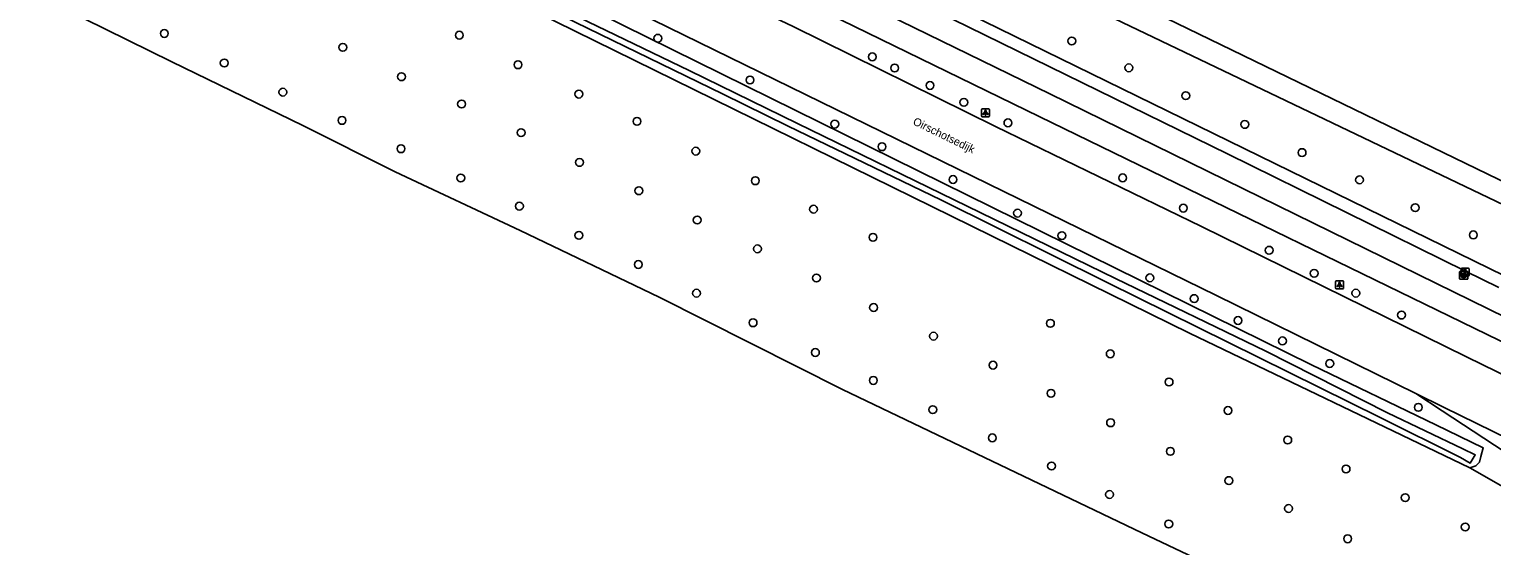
# Model space of a CAD drawing. Extents: x 156141 to 158132, y 385651 to 388399.
# Drawn here: x 156808.9 to 156991.7, y 386160 to 386224.6 of the extents above; entities that cross this region are included whole.
import ezdxf

# ---------------------------------------------------------------- set-up
doc = ezdxf.new("R2010")
doc.units = 0
for name, color, linetype in [('IMGEO_Afsluitpaal', 7, 'Continuous'), ('IMGEO_Berm_groen', 7, 'Continuous'), ('IMGEO_Boom', 7, 'Continuous'), ('IMGEO_Brandkraan', 7, 'Continuous'), ('IMGEO_Fietspad_gesloten', 7, 'Continuous'), ('IMGEO_Grasland_overig', 7, 'Continuous'), ('IMGEO_Lichtpunt', 7, 'Continuous'), ('IMGEO_Loofbos', 7, 'Continuous'), ('IMGEO_Openbare_ruimte_label', 7, 'Continuous'), ('IMGEO_Rijbaan_lokaal_gesloten', 7, 'Continuous'), ('IMGEO_Rijbaan_lokaal_open', 7, 'Continuous'), ('IMGEO_Sloot', 7, 'Continuous'), ('IMGEO_Voetpad_open', 7, 'Continuous'), ('IMGEO_Waterloop', 7, 'Continuous')]:
    doc.layers.add(name, color=color, linetype=linetype)

msp = doc.modelspace()

# ---------------------------------------------------------------- linework, layer by layer
at = {"layer": 'IMGEO_Afsluitpaal'}
for p, q in [((156987.95, 386194.74), (156988.74, 386194.74)), ((156988.74, 386194.74), (156987.95, 386194.74)), ((156987.85, 386193.84), (156987.85, 386194.64)), ((156987.85, 386194.64), (156987.85, 386193.84)), ((156988.74, 386193.74), (156987.95, 386193.74)), ((156987.95, 386193.74), (156988.74, 386193.74)), ((156988.84, 386194.64), (156988.84, 386193.84)), ((156988.84, 386193.84), (156988.84, 386194.64))]:
    msp.add_line(p, q, dxfattribs=at)
msp.add_lwpolyline([(156988.27, 386194.61), (156988.42, 386194.61), (156988.42, 386193.86), (156988.27, 386193.86), (156988.27, 386194.61)], dxfattribs=at)
for centre, start, end in [((156987.95, 386194.64), 90, 180), ((156987.95, 386194.64), 90, 180), ((156988.74, 386194.64), 0, 90), ((156988.74, 386194.64), 360, 90), ((156987.95, 386193.84), 180, 270), ((156987.95, 386193.84), 180, 270), ((156988.74, 386193.84), 270, 0), ((156988.74, 386193.84), 270, 0)]:
    msp.add_arc(centre, 0.1, start, end, dxfattribs=at)
at = {"layer": 'IMGEO_Berm_groen'}
for points in [[(156665.95, 386328.26), (156665.93, 386329.14), (156666.27, 386329.93), (156666.29, 386329.98), (156666.83, 386330.54), (156667.9, 386330.78), (156670.86, 386329.85), (156690.84, 386319.44), (156714.79, 386307.37), (156743.23, 386293.2), (156761.56, 386284.29), (156880.06, 386226.6), (156969.14, 386182.65), (156984.67, 386175.15), (156990.61, 386172.28), (156990.33, 386171.2), (156990.15, 386170.5), (156989.7, 386170.02), (156988.94, 386169.78)], [(156988.94, 386169.78), (157020.07, 386152.04)]]:
    msp.add_lwpolyline(points, dxfattribs=at)
at = {"layer": 'IMGEO_Boom'}
for centre in [(156825.79, 386224.08), (156862.65, 386223.86), (156887.46, 386223.48), (156848.09, 386222.34), (156939.19, 386223.14), (156833.27, 386220.39), (156869.98, 386220.17), (156914.27, 386221.16), (156917.06, 386219.76), (156946.32, 386219.79), (156855.42, 386218.67), (156898.98, 386218.26), (156840.6, 386216.74), (156877.59, 386216.5), (156921.47, 386217.58), (156953.44, 386216.3), (156862.93, 386215.26), (156925.7, 386215.47), (156847.99, 386213.21), (156884.86, 386213.09), (156909.57, 386212.75), (156931.21, 386212.9), (156960.81, 386212.71), (156870.37, 386211.68), (156855.36, 386209.67), (156892.2, 386209.37), (156915.48, 386209.92), (156967.97, 386209.19), (156877.67, 386207.96), (156862.83, 386206.02), (156899.65, 386205.67), (156924.35, 386205.82), (156945.55, 386206.03), (156975.15, 386205.78), (156885.09, 386204.42), (156870.16, 386202.49), (156906.92, 386202.11), (156932.41, 386201.62), (156953.13, 386202.25), (156982.11, 386202.3), (156892.38, 386200.76), (156877.59, 386198.84), (156914.35, 386198.6), (156937.95, 386198.81), (156989.38, 386198.9), (156899.91, 386197.16), (156963.85, 386196.98), (156885.02, 386195.2), (156907.28, 386193.52), (156948.95, 386193.53), (156969.48, 386194.1), (156892.29, 386191.61), (156954.49, 386190.94), (156974.69, 386191.62), (156914.42, 386189.82), (156980.4, 386188.88), (156899.36, 386187.92), (156936.52, 386187.84), (156959.97, 386188.2), (156921.91, 386186.24), (156965.52, 386185.65), (156907.15, 386184.2), (156944, 386184.04), (156929.35, 386182.62), (156971.43, 386182.82), (156914.39, 386180.71), (156951.35, 386180.51), (156936.59, 386179.1), (156921.82, 386177.06), (156958.71, 386176.95), (156982.5, 386177.34), (156944.04, 386175.42), (156929.26, 386173.53), (156966.18, 386173.26), (156951.51, 386171.84), (156936.66, 386170.01), (156973.47, 386169.64), (156958.82, 386168.19), (156943.91, 386166.45), (156980.86, 386166.06), (156966.28, 386164.7), (156951.31, 386162.77), (156988.36, 386162.39), (156973.67, 386160.92)]:
    msp.add_circle(centre, 0.489, dxfattribs=at)
at = {"layer": 'IMGEO_Brandkraan'}
for p, q in [((156987.66, 386193.42), (156987.66, 386194.28)), ((156987.74, 386194.35), (156988.59, 386194.35)), ((156988.59, 386193.35), (156987.74, 386193.35)), ((156988.15, 386194.13), (156988.18, 386194.13)), ((156988.17, 386193.57), (156988.15, 386193.57)), ((156988.67, 386194.28), (156988.67, 386193.42))]:
    msp.add_line(p, q, dxfattribs=at)
for points in [[(156987.66, 386193.42), (156987.66, 386194.28)], [(156987.74, 386194.35), (156988.59, 386194.35)], [(156988.59, 386193.35), (156987.74, 386193.35)], [(156988.01, 386194.05), (156988.01, 386193.65), (156988.23, 386193.65)], [(156988.24, 386194.05), (156988.01, 386194.05)], [(156988.19, 386193.97), (156988.14, 386193.97), (156988.14, 386193.89)], [(156988.14, 386193.89), (156988.19, 386193.89)], [(156988.2, 386193.82), (156988.14, 386193.82), (156988.14, 386193.73)], [(156988.14, 386193.73), (156988.2, 386193.73)], [(156988.67, 386194.28), (156988.67, 386193.42)]]:
    msp.add_lwpolyline(points, dxfattribs=at)
for centre, radius, start, end in [((156987.74, 386194.27), 0.0765, 91.552, 178.448), ((156987.74, 386194.27), 0.0765, 91.552, 178.448), ((156987.74, 386193.42), 0.0765, 181.552, 268.448), ((156987.74, 386193.42), 0.0765, 181.552, 268.448), ((156988.19, 386193.93), 0.0379, 267.8285, 90.9355), ((156988.2, 386193.78), 0.0404, 269.8759, 90.5077), ((156988.23, 386193.9), 0.251, 268.6676, 293.5347), ((156988.25, 386193.9), 0.145, 59.4692, 91.5367), ((156988.27, 386193.95), 0.0922, 285.5137, 58.1501), ((156988.28, 386193.76), 0.105, 301.3115, 78.989), ((156988.59, 386194.27), 0.0765, 1.552, 88.448), ((156988.59, 386194.27), 0.0765, 1.552, 88.448), ((156988.59, 386193.42), 0.0765, 271.552, 358.448), ((156988.59, 386193.42), 0.0765, 271.552, 358.448)]:
    msp.add_arc(centre, radius, start, end, dxfattribs=at)
for centre, major_axis, ratio, start_param, end_param in [((156988.15, 386193.85), (-0.387, 0.002), 0.722429, 4.712389, 7.853982), ((156988.18, 386193.85), (-0.39, 0.002), 0.717154, 1.570796, 4.712389)]:
    msp.add_ellipse(centre, major_axis=major_axis, ratio=ratio, start_param=start_param, end_param=end_param, dxfattribs=at)
at = {"layer": 'IMGEO_Fietspad_gesloten'}
for points in [[(157000.04, 386185.31), (156936.44, 386216.54), (156890.66, 386238.9), (156846.28, 386260.73), (156804.27, 386281.19), (156748.12, 386308.63)], [(156998.79, 386182.7), (156935.1, 386213.72), (156888.97, 386236.22), (156845.86, 386257.32), (156802.24, 386278.71), (156746.83, 386305.79)]]:
    msp.add_lwpolyline(points, dxfattribs=at)
at = {"layer": 'IMGEO_Grasland_overig'}
for points in [[(156665.95, 386328.26), (156687.35, 386317.63), (156691.43, 386315.71), (156709.29, 386306.75), (156725.27, 386298.7), (156773.09, 386275.04), (156825.09, 386250), (156953.91, 386186.63), (156988.94, 386169.78)], [(156973.39, 386149.56), (156947.94, 386161.65), (156910.52, 386179.58), (156887.62, 386191.12), (156870.25, 386199.46), (156854.63, 386206.77), (156843.08, 386212.58), (156826.71, 386220.54), (156799.18, 386234.11), (156775.99, 386245.31), (156750.7, 386257.9), (156727.51, 386268.85), (156707.67, 386278.64), (156675.73, 386294.53), (156650.3, 386306.68), (156628.11, 386317.67), (156606.62, 386328.01)]]:
    msp.add_lwpolyline(points, dxfattribs=at)
at = {"layer": 'IMGEO_Lichtpunt'}
for p, q in [((156927.91, 386214.57), (156927.91, 386213.76)), ((156927.91, 386214.57), (156927.91, 386213.76)), ((156928.81, 386214.67), (156928, 386214.67)), ((156928.81, 386214.67), (156928, 386214.67)), ((156928, 386213.67), (156928.81, 386213.67)), ((156928, 386213.67), (156928.81, 386213.67)), ((156928.9, 386213.76), (156928.9, 386214.57)), ((156928.9, 386213.76), (156928.9, 386214.57)), ((156972.15, 386193.06), (156972.15, 386192.25)), ((156972.15, 386193.06), (156972.15, 386192.25)), ((156973.06, 386193.15), (156972.25, 386193.15)), ((156973.06, 386193.15), (156972.25, 386193.15)), ((156973.15, 386192.25), (156973.15, 386193.06)), ((156973.15, 386192.25), (156973.15, 386193.06)), ((156972.25, 386192.16), (156973.06, 386192.16)), ((156972.25, 386192.16), (156973.06, 386192.16))]:
    msp.add_line(p, q, dxfattribs=at)
for points in [[(156928.28, 386214.23), (156928.32, 386214.21), (156928.13, 386213.94), (156928.09, 386213.97), (156928.28, 386214.23)], [(156928.38, 386214.19), (156928.43, 386214.19), (156928.43, 386213.86), (156928.38, 386213.86), (156928.38, 386214.19)], [(156928.49, 386214.21), (156928.53, 386214.23), (156928.72, 386213.97), (156928.68, 386213.94), (156928.49, 386214.21)], [(156972.53, 386192.72), (156972.57, 386192.69), (156972.38, 386192.43), (156972.34, 386192.46), (156972.53, 386192.72)], [(156972.63, 386192.67), (156972.68, 386192.67), (156972.68, 386192.35), (156972.63, 386192.35), (156972.63, 386192.67)], [(156972.74, 386192.69), (156972.78, 386192.72), (156972.97, 386192.46), (156972.93, 386192.43), (156972.74, 386192.69)]]:
    msp.add_lwpolyline(points, dxfattribs=at)
for centre in [(156928.41, 386214.37), (156972.65, 386192.86)]:
    msp.add_circle(centre, 0.0994, dxfattribs=at)
for centre, start, end in [((156928, 386214.57), 90, 180), ((156928, 386214.57), 90, 180), ((156928, 386213.76), 180, 270), ((156928, 386213.76), 180, 270), ((156928.81, 386214.57), 0, 90), ((156928.81, 386214.57), 0, 90), ((156928.81, 386213.76), 270, 0), ((156928.81, 386213.76), 270, 360), ((156972.25, 386193.06), 90, 180), ((156972.25, 386193.06), 90, 180), ((156973.06, 386193.06), 0, 90), ((156973.06, 386193.06), 0, 90), ((156972.25, 386192.25), 180, 270), ((156972.25, 386192.25), 180, 270), ((156973.06, 386192.25), 270, 0), ((156973.06, 386192.25), 270, 360)]:
    msp.add_arc(centre, 0.0946, start, end, dxfattribs=at)
at = {"layer": 'IMGEO_Loofbos'}
msp.add_lwpolyline([(156752.69, 386319.23), (156787.83, 386302.1), (156862.26, 386266.39), (156895.56, 386250), (156937.68, 386229.26), (157000, 386199.36), (157015.46, 386191.95), (157034.32, 386182.49), (157050.23, 386178.35), (157087.44, 386163.38), (157117.99, 386147.73), (157124.57, 386157.7)], dxfattribs=at)
at = {"layer": 'IMGEO_Rijbaan_lokaal_gesloten'}
for points in [[(156745.28, 386302.37), (156755.14, 386297.61), (156775.3, 386287.81), (156799.3, 386276.04), (156839.62, 386256.24), (156852.56, 386250), (156864.99, 386244), (156882.15, 386235.51), (156904.35, 386224.95), (156929.66, 386212.45), (156955.39, 386199.94), (156988.53, 386183.66), (157000, 386178.02), (157007.92, 386174.14)], [(156982.2, 386179.08), (156957.27, 386191.33), (156837.43, 386250), (156742.53, 386296.33)], [(156982.2, 386179.08), (156985.66, 386177.37), (157000, 386170.33), (157038.96, 386151.18)]]:
    msp.add_lwpolyline(points, dxfattribs=at)
at = {"layer": 'IMGEO_Rijbaan_lokaal_open'}
msp.add_lwpolyline([(156999.9, 386167.45), (156985.46, 386176.93), (156982.2, 386179.08)], dxfattribs=at)
at = {"layer": 'IMGEO_Sloot'}
msp.add_lwpolyline([(156808.74, 386258.76), (156827.24, 386249.65), (156874.11, 386226.95), (156895.54, 386216.55), (156903.75, 386212.49), (156922.83, 386203.28), (156943.61, 386192.96), (156977.74, 386176.06), (156987.76, 386171.09), (156988.96, 386170.36), (156989.62, 386171.4), (156988.05, 386172.17), (156978.63, 386176.64), (156963.44, 386184.37), (156944.66, 386193.43), (156926.12, 386202.51), (156904.93, 386212.84), (156891.37, 386219.45), (156876.41, 386226.65), (156852.73, 386238.5), (156834.14, 386247.41), (156803.66, 386262.08)], dxfattribs=at)
at = {"layer": 'IMGEO_Voetpad_open'}
for points in [[(157000, 386190.5), (156998.62, 386191.17), (156997.02, 386191.93), (156993.26, 386193.78), (156878.47, 386250), (156816.86, 386279.93), (156794.45, 386290.97), (156728.15, 386323.33), (156696.62, 386338.78), (156663.58, 386354.86), (156633.35, 386369.63), (156571.02, 386399.96), (156546.07, 386412.38), (156540.12, 386415.26), (156513.81, 386428.04), (156479.51, 386444.91), (156441.01, 386463.8)], [(156613.05, 386377.82), (156629.2, 386369.96), (156657.68, 386355.9), (156681.2, 386344.37), (156707.43, 386331.66), (156736.57, 386317.36), (156749.3, 386311.2), (156761.54, 386305.28), (156801.07, 386285.74), (156829.97, 386271.61), (156873.92, 386250.47), (156874.88, 386250), (156918.24, 386228.86), (156958.65, 386209.02), (156988.39, 386194.35), (156992.57, 386192.32)]]:
    msp.add_lwpolyline(points, dxfattribs=at)
at = {"layer": 'IMGEO_Waterloop'}
msp.add_lwpolyline([(156661, 386394.56), (156653.98, 386396.39), (156641.24, 386400.33), (156640.44, 386399.9), (156640.11, 386399.25), (156640.6, 386397.18), (156643.83, 386391.75), (156659.32, 386380.34), (156693.37, 386356.34), (156731.68, 386333.11), (156753.89, 386322.15), (156803.91, 386296.77), (156840.44, 386280.09), (156882.22, 386259.2), (156952.29, 386225.38), (157000.91, 386201.78)], dxfattribs=at)

# ---------------------------------------------------------------- texts
at = {"layer": 'IMGEO_Openbare_ruimte_label'}
msp.add_text('Oirschotsedijk', height=1, rotation=333.9728, dxfattribs=at).set_placement((156919.24, 386212.75))

doc.saveas('drawing.dxf')
